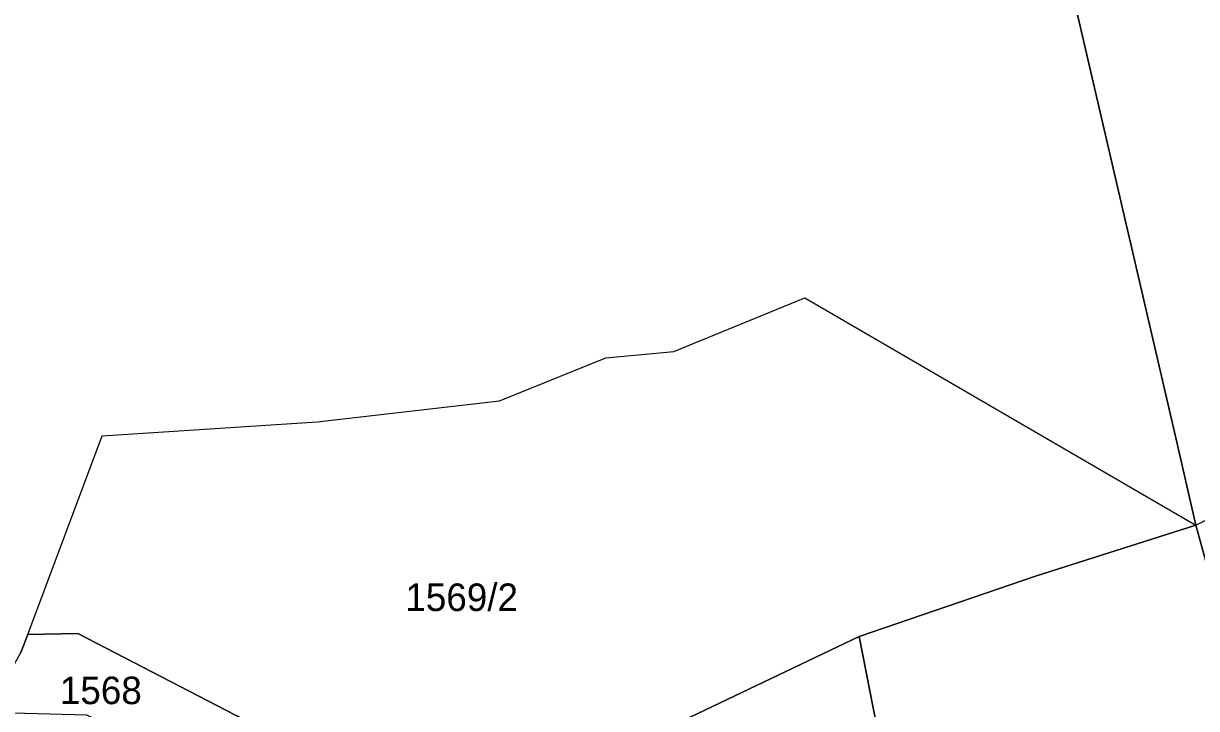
# Model space of a CAD drawing. Extents: x -263943 to -261149, y -1236934 to -1230686.
# Drawn here: x -262728.3 to -262643.1, y -1234914.4 to -1234864.7 of the extents above; entities that cross this region are included whole.
import ezdxf

# ---------------------------------------------------------------- set-up
doc = ezdxf.new("R2010")
doc.units = 0
for name, color, linetype in [('body_kn', 7, 'Continuous'), ('kladpar_druhypozemkov', 7, 'Continuous'), ('kladpar_hranice', 7, 'Continuous'), ('kladpar_parcelnecisla', 7, 'Continuous'), ('kladpar_plochy', 7, 'Continuous'), ('zuob_linie', 7, 'Continuous'), ('zuob_plochy', 7, 'Continuous')]:
    doc.layers.add(name, color=color, linetype=linetype)

msp = doc.modelspace()

# ---------------------------------------------------------------- linework, layer by layer
at = {"layer": 'body_kn'}
for p, q in [((-262671.55, -1234884.6), (-262671.55, -1234884.6)), ((-262681.05, -1234888.5), (-262681.05, -1234888.5)), ((-262685.99, -1234888.97), (-262685.99, -1234888.97)), ((-262685.99, -1234888.97), (-262685.99, -1234888.97)), ((-262693.71, -1234892.09), (-262693.71, -1234892.09)), ((-262706.95, -1234893.62), (-262706.95, -1234893.62)), ((-262722.56, -1234894.64), (-262722.56, -1234894.64)), ((-262644.56, -1234895.08), (-262644.56, -1234895.08)), ((-262643.16, -1234901.12), (-262643.16, -1234901.12)), ((-262654.82, -1234904.82), (-262654.82, -1234904.82)), ((-262727.96, -1234909.05), (-262727.96, -1234909.05)), ((-262724.32, -1234908.98), (-262724.32, -1234908.98)), ((-262667.61, -1234909.19), (-262667.61, -1234909.19)), ((-262667.61, -1234909.19), (-262667.61, -1234909.19))]:
    msp.add_line(p, q, dxfattribs=at)
at = {"layer": 'kladpar_druhypozemkov'}
for p, q in [((-262695.57, -1234904.94), (-262695.57, -1234904.94)), ((-262722.74, -1234912.64), (-262722.74, -1234912.64))]:
    msp.add_line(p, q, dxfattribs=at)
at = {"layer": 'kladpar_hranice'}
for points in [[(-262611.12, -1234897.23), (-262613.33, -1234898.24), (-262615.69, -1234894.25), (-262622.55, -1234898.3), (-262620.11, -1234902.2), (-262639.95, -1234913.07), (-262640.2, -1234911.88), (-262643.16, -1234901.12), (-262636.34, -1234897.75), (-262625.32, -1234891.94), (-262606.63, -1234882.23), (-262601.21, -1234891.75), (-262611.12, -1234897.23)], [(-262685.99, -1234888.97), (-262681.05, -1234888.5), (-262671.55, -1234884.6), (-262643.16, -1234901.12), (-262654.82, -1234904.82), (-262667.61, -1234909.19), (-262683.63, -1234916.85), (-262687.2, -1234919.05), (-262690.84, -1234921.24), (-262696.69, -1234922.66), (-262698.63, -1234922.66), (-262698.8, -1234922.07), (-262700.83, -1234922.48), (-262701.34, -1234921.04), (-262703.54, -1234921.55), (-262703.29, -1234922.22), (-262709.13, -1234921.87), (-262710.88, -1234915.95), (-262724.32, -1234908.98), (-262727.96, -1234909.05), (-262722.56, -1234894.64), (-262706.95, -1234893.62), (-262693.71, -1234892.09), (-262685.99, -1234888.97)], [(-262637.18, -1234971.55), (-262646.8, -1234963.74), (-262652.96, -1234956.53), (-262658.66, -1234942.38), (-262665.28, -1234921.04), (-262667.61, -1234909.19), (-262654.82, -1234904.82), (-262643.16, -1234901.12), (-262640.2, -1234911.88)], [(-262723.66, -1234914.9), (-262730.88, -1234914.72), (-262728.45, -1234910.35), (-262727.96, -1234909.05), (-262724.32, -1234908.98), (-262710.88, -1234915.95), (-262709.13, -1234921.87), (-262723.66, -1234914.9)], [(-262667.61, -1234909.19), (-262665.28, -1234921.04), (-262658.66, -1234942.38), (-262652.96, -1234956.53), (-262654.99, -1234956.35), (-262655.08, -1234958.72), (-262660.89, -1234947.96), (-262669.59, -1234920.02), (-262682.96, -1234919.06), (-262683.63, -1234916.85), (-262667.61, -1234909.19)]]:
    msp.add_lwpolyline(points, dxfattribs=at)
at = {"layer": 'kladpar_plochy'}
for points in [[(-262611.12, -1234897.23), (-262613.33, -1234898.24), (-262615.69, -1234894.25), (-262622.55, -1234898.3), (-262620.11, -1234902.2), (-262639.95, -1234913.07), (-262640.2, -1234911.88), (-262643.16, -1234901.12), (-262636.34, -1234897.75), (-262625.32, -1234891.94), (-262606.63, -1234882.23), (-262601.21, -1234891.75)], [(-262685.99, -1234888.97), (-262681.05, -1234888.5), (-262671.55, -1234884.6), (-262643.16, -1234901.12), (-262654.82, -1234904.82), (-262667.61, -1234909.19), (-262683.63, -1234916.85), (-262687.2, -1234919.05), (-262690.84, -1234921.24), (-262696.69, -1234922.66), (-262698.63, -1234922.66), (-262698.8, -1234922.07), (-262700.83, -1234922.48), (-262701.34, -1234921.04), (-262703.54, -1234921.55), (-262703.29, -1234922.22), (-262709.13, -1234921.87), (-262710.88, -1234915.95), (-262724.32, -1234908.98), (-262727.96, -1234909.05), (-262722.56, -1234894.64), (-262706.95, -1234893.62), (-262693.71, -1234892.09)], [(-262723.66, -1234914.9), (-262730.88, -1234914.72), (-262728.45, -1234910.35), (-262727.96, -1234909.05), (-262724.32, -1234908.98), (-262710.88, -1234915.95), (-262709.13, -1234921.87)], [(-262667.61, -1234909.19), (-262665.28, -1234921.04), (-262658.66, -1234942.38), (-262652.96, -1234956.53), (-262654.99, -1234956.35), (-262655.08, -1234958.72), (-262660.89, -1234947.96), (-262669.59, -1234920.02), (-262682.96, -1234919.06), (-262683.63, -1234916.85)]]:
    msp.add_lwpolyline(points, close=True, dxfattribs=at)
msp.add_lwpolyline([(-262637.18, -1234971.55), (-262646.8, -1234963.74), (-262652.96, -1234956.53), (-262658.66, -1234942.38), (-262665.28, -1234921.04), (-262667.61, -1234909.19), (-262654.82, -1234904.82), (-262643.16, -1234901.12), (-262640.2, -1234911.88)], dxfattribs=at)
at = {"layer": 'zuob_linie'}
for points in [[(-262666.64, -1234799.98), (-262644.56, -1234895.08), (-262643.16, -1234901.12), (-262654.82, -1234904.82), (-262667.61, -1234909.19), (-262683.63, -1234916.85), (-262687.2, -1234919.05), (-262690.84, -1234921.24), (-262696.69, -1234922.66), (-262698.63, -1234922.66), (-262698.8, -1234922.07), (-262700.83, -1234922.48), (-262701.34, -1234921.04), (-262703.54, -1234921.55), (-262703.29, -1234922.22), (-262709.13, -1234921.87), (-262710.88, -1234915.95), (-262724.32, -1234908.98), (-262727.96, -1234909.05), (-262728.45, -1234910.35)], [(-262728.45, -1234910.35), (-262727.96, -1234909.05), (-262724.32, -1234908.98), (-262710.88, -1234915.95), (-262709.13, -1234921.87), (-262703.29, -1234922.22), (-262703.54, -1234921.55), (-262701.34, -1234921.04), (-262700.83, -1234922.48), (-262698.8, -1234922.07), (-262698.63, -1234922.66), (-262696.69, -1234922.66), (-262690.84, -1234921.24), (-262687.2, -1234919.05), (-262683.63, -1234916.85), (-262667.61, -1234909.19), (-262654.82, -1234904.82), (-262643.16, -1234901.12), (-262644.56, -1234895.08), (-262666.64, -1234799.98)]]:
    msp.add_lwpolyline(points, dxfattribs=at)
at = {"layer": 'zuob_plochy'}
for points in [[(-262666.64, -1234799.98), (-262644.56, -1234895.08), (-262643.16, -1234901.12), (-262654.82, -1234904.82), (-262667.61, -1234909.19), (-262683.63, -1234916.85), (-262687.2, -1234919.05), (-262690.84, -1234921.24), (-262696.69, -1234922.66), (-262698.63, -1234922.66), (-262698.8, -1234922.07), (-262700.83, -1234922.48), (-262701.34, -1234921.04), (-262703.54, -1234921.55), (-262703.29, -1234922.22), (-262709.13, -1234921.87), (-262710.88, -1234915.95), (-262724.32, -1234908.98), (-262727.96, -1234909.05), (-262728.45, -1234910.35)], [(-262728.45, -1234910.35), (-262727.96, -1234909.05), (-262724.32, -1234908.98), (-262710.88, -1234915.95), (-262709.13, -1234921.87), (-262703.29, -1234922.22), (-262703.54, -1234921.55), (-262701.34, -1234921.04), (-262700.83, -1234922.48), (-262698.8, -1234922.07), (-262698.63, -1234922.66), (-262696.69, -1234922.66), (-262690.84, -1234921.24), (-262687.2, -1234919.05), (-262683.63, -1234916.85), (-262667.61, -1234909.19), (-262654.82, -1234904.82), (-262643.16, -1234901.12), (-262644.56, -1234895.08), (-262666.64, -1234799.98)]]:
    msp.add_lwpolyline(points, dxfattribs=at)

# ---------------------------------------------------------------- texts
at = {"layer": 'kladpar_parcelnecisla'}
for s, p in [('1569/2', (-262700.552, -1234907.35)), ('1568', (-262725.629, -1234914.11))]:
    msp.add_text(s, height=2, dxfattribs=at).set_placement(p)

doc.saveas('drawing.dxf')
